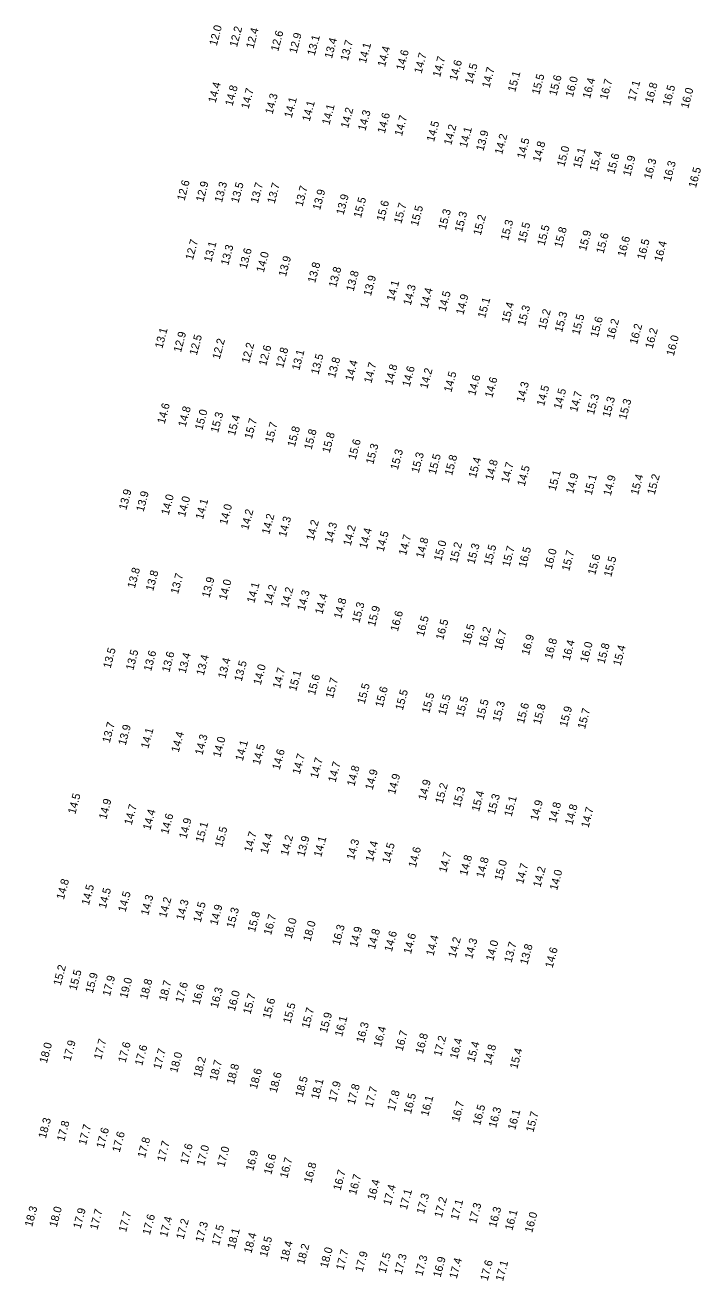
# Model space of a CAD drawing. Extents: x 1023796 to 1112670, y 656573 to 837340.
# Drawn here: x 1028488 to 1028910, y 771773 to 772558 of the extents above; entities that cross this region are included whole.
import ezdxf

# ---------------------------------------------------------------- set-up
doc = ezdxf.new("R2010")
doc.units = 0
doc.layers.add('V-TOPO-SOUN', color=7, linetype='Continuous')

msp = doc.modelspace()

# ---------------------------------------------------------------- texts
at = {"layer": 'V-TOPO-SOUN'}
for s, p in [('12.0 ', (1028607.58, 772544.64)), ('12.2 ', (1028620.24, 772543.88)), ('12.4 ', (1028630.55, 772542.95)), ('12.6 ', (1028646.01, 772541.22)), ('12.9 ', (1028657.47, 772539.85)), ('13.1 ', (1028668.82, 772538.5)), ('13.4 ', (1028679.61, 772536.69)), ('13.7 ', (1028689.55, 772535.25)), ('14.1 ', (1028700.86, 772533.68)), ('14.4 ', (1028712.82, 772531.47)), ('14.6 ', (1028724.45, 772529.26)), ('14.7 ', (1028735.65, 772527.32)), ('14.7 ', (1028747.26, 772525.08)), ('14.6 ', (1028757.74, 772522.86)), ('14.5 ', (1028767.5, 772520.74)), ('14.7 ', (1028778.13, 772518.34)), ('14.4 ', (1028606.85, 772509.01)), ('15.1 ', (1028794.26, 772515.86)), ('15.5 ', (1028809.28, 772514.14)), ('15.6 ', (1028820.06, 772513.47)), ('16.0 ', (1028830.28, 772512.59)), ('16.4 ', (1028841.03, 772511.68)), ('16.7 ', (1028851.77, 772510.95)), ('17.1 ', (1028869.19, 772510.07)), ('16.8 ', (1028880.04, 772508.77)), ('14.8 ', (1028617.45, 772507.06)), ('14.7 ', (1028627.45, 772505.21)), ('14.3 ', (1028642.47, 772501.9)), ('16.5 ', (1028891.1, 772507.23)), ('16.0 ', (1028902.46, 772505.48)), ('14.1 ', (1028654.43, 772499.65)), ('14.1 ', (1028665.67, 772497.39)), ('14.1 ', (1028678.04, 772495.25)), ('14.2 ', (1028689.76, 772493.16)), ('14.3 ', (1028700.56, 772491.55)), ('14.6 ', (1028712.68, 772489.89)), ('14.7 ', (1028723.43, 772488.26)), ('14.5 ', (1028743.49, 772484.71)), ('14.2 ', (1028754.23, 772482.59)), ('14.1 ', (1028763.96, 772481.03)), ('13.9 ', (1028774.4, 772478.91)), ('14.2 ', (1028786.07, 772476.73)), ('14.5 ', (1028800.01, 772474.12)), ('14.8 ', (1028809.86, 772472.05)), ('15.0 ', (1028825, 772469.12)), ('15.1 ', (1028835.05, 772468.08)), ('15.4 ', (1028845.4, 772466.13)), ('15.6 ', (1028856.26, 772464.5)), ('15.9 ', (1028866.26, 772463.18)), ('16.3 ', (1028879.33, 772461.29)), ('16.3 ', (1028891.49, 772459.81)), ('16.5 ', (1028907.29, 772455.88)), ('12.6 ', (1028587.39, 772447.81)), ('12.9 ', (1028599.19, 772447.07)), ('13.3 ', (1028610.83, 772446.74)), ('13.5 ', (1028621.15, 772446.45)), ('13.7 ', (1028633.3, 772446.27)), ('13.7 ', (1028643.8, 772446.05)), ('13.7 ', (1028661.21, 772444.24)), ('13.9 ', (1028672.22, 772442.03)), ('13.9 ', (1028686.9, 772439.01)), ('15.5 ', (1028697.81, 772437.12)), ('15.6 ', (1028712.11, 772435.05)), ('15.7 ', (1028723.02, 772433.52)), ('15.5 ', (1028733.42, 772431.94)), ('15.3 ', (1028750.81, 772429.72)), ('15.3 ', (1028760.99, 772428.2)), ('15.2 ', (1028772.68, 772426.19)), ('15.3 ', (1028789.76, 772423.01)), ('15.5 ', (1028800.45, 772421.38)), ('15.5 ', (1028812.6, 772419.77)), ('15.8 ', (1028823.33, 772418.52)), ('15.9 ', (1028838.58, 772416.43)), ('15.6 ', (1028849.5, 772414.79)), ('12.7 ', (1028592.64, 772410.75)), ('13.1 ', (1028604.17, 772409.48)), ('13.3 ', (1028614.76, 772407.42)), ('16.6 ', (1028862.9, 772412.75)), ('16.5 ', (1028875.09, 772411.05)), ('16.4 ', (1028885.85, 772409.73)), ('13.6 ', (1028626.25, 772405.28)), ('14.0 ', (1028636.98, 772403.02)), ('13.9 ', (1028650.83, 772400.39)), ('13.8 ', (1028669.12, 772396.5)), ('13.8 ', (1028682.24, 772393.62)), ('13.8 ', (1028693.16, 772391.21)), ('13.9 ', (1028703.99, 772388.28)), ('14.1 ', (1028718.49, 772385.13)), ('14.3 ', (1028728.9, 772382.5)), ('14.4 ', (1028739.47, 772380.49)), ('14.5 ', (1028750.69, 772378.51)), ('14.9 ', (1028761.83, 772376.56)), ('15.1 ', (1028775.43, 772374.49)), ('15.4 ', (1028790.32, 772371.5)), ('15.3 ', (1028800.39, 772369.6)), ('15.2 ', (1028813.23, 772367.24)), ('15.3 ', (1028823.59, 772365.61)), ('15.5 ', (1028834.31, 772364.02)), ('15.6 ', (1028845.87, 772362.45)), ('16.2 ', (1028855.96, 772361.14)), ('13.1 ', (1028573.55, 772355.51)), ('12.9 ', (1028585.21, 772353.09)), ('12.5 ', (1028595.11, 772351.24)), ('16.2 ', (1028870.45, 772358.07)), ('16.2 ', (1028880.17, 772355.39)), ('16.0 ', (1028893.42, 772350.83)), ('12.2 ', (1028609.44, 772348.76)), ('12.2 ', (1028627.78, 772346.22)), ('12.6 ', (1028638.48, 772344.65)), ('12.8 ', (1028649.1, 772343.27)), ('13.1 ', (1028659.19, 772341.87)), ('13.5 ', (1028671.15, 772339.23)), ('13.8 ', (1028681.58, 772337.12)), ('14.4 ', (1028692.56, 772335.25)), ('14.7 ', (1028704.27, 772333.84)), ('14.8 ', (1028717.37, 772332.7)), ('14.6 ', (1028728.24, 772331.59)), ('14.2 ', (1028739.28, 772330.32)), ('14.5 ', (1028754.3, 772328.21)), ('14.6 ', (1028769.25, 772326.07)), ('14.6 ', (1028779.92, 772324.72)), ('14.3 ', (1028799.62, 772321.82)), ('14.5 ', (1028812.31, 772319.52)), ('14.5 ', (1028822.91, 772317.58)), ('14.7 ', (1028832.97, 772315.83)), ('15.3 ', (1028843.49, 772314.11)), ('15.3 ', (1028853.44, 772312.5)), ('14.6 ', (1028575, 772308.41)), ('14.8 ', (1028588.08, 772306.46)), ('15.0 ', (1028598.55, 772304.51)), ('15.3 ', (1028863.63, 772311.1)), ('15.3 ', (1028608.41, 772302.85)), ('15.4 ', (1028618.93, 772300.99)), ('15.7 ', (1028629.52, 772298.94)), ('15.7 ', (1028642.41, 772296.55)), ('15.8 ', (1028656.41, 772293.98)), ('15.8 ', (1028666.83, 772292.24)), ('15.8 ', (1028678.16, 772290.22)), ('15.6 ', (1028694.43, 772285.96)), ('15.3 ', (1028705.48, 772283.14)), ('15.3 ', (1028720.83, 772279.65)), ('15.3 ', (1028733.91, 772277.73)), ('15.5 ', (1028744.54, 772276.73)), ('15.8 ', (1028754.77, 772276.13)), ('15.4 ', (1028769.72, 772274.59)), ('14.8 ', (1028780.18, 772273.14)), ('14.7 ', (1028790.07, 772271.5)), ('14.5 ', (1028800.17, 772269.42)), ('15.1 ', (1028819.52, 772266.56)), ('14.9 ', (1028830.53, 772264.68)), ('15.2 ', (1028881.46, 772264.1)), ('15.1 ', (1028842.07, 772263.9)), ('14.9 ', (1028853.98, 772263.44)), ('15.4 ', (1028871.12, 772263.99)), ('13.9 ', (1028551, 772254.63)), ('13.9 ', (1028561.82, 772253.46)), ('14.0 ', (1028577.5, 772251.45)), ('14.0 ', (1028587.74, 772250.25)), ('14.1 ', (1028598.95, 772248.66)), ('14.0 ', (1028613.93, 772245.34)), ('14.2 ', (1028627.23, 772242.14)), ('14.2 ', (1028640.38, 772239.32)), ('14.3 ', (1028650.86, 772237.62)), ('14.2 ', (1028668.21, 772235.48)), ('14.3 ', (1028679.68, 772233.91)), ('14.2 ', (1028691.34, 772232.19)), ('14.4 ', (1028701.35, 772230.4)), ('14.5 ', (1028711.91, 772228.5)), ('14.7 ', (1028725.97, 772226.22)), ('14.8 ', (1028736.79, 772224.44)), ('15.0 ', (1028747.99, 772222.67)), ('15.2 ', (1028757.8, 772221.53)), ('15.3 ', (1028768.75, 772220.77)), ('15.5 ', (1028779.22, 772220)), ('15.7 ', (1028790.71, 772219.11)), ('16.5 ', (1028800.96, 772218.59)), ('16.0 ', (1028817, 772217.5)), ('15.7 ', (1028828, 772216.43)), ('15.6 ', (1028844.27, 772214)), ('15.5 ', (1028854.29, 772212.76)), ('13.8 ', (1028556.34, 772205.65)), ('13.8 ', (1028567.82, 772203.95)), ('13.7 ', (1028583.38, 772202.05)), ('13.9 ', (1028602.93, 772199.77)), ('14.0 ', (1028613.58, 772198.31)), ('14.1 ', (1028631.07, 772196.46)), ('14.2 ', (1028641.83, 772194.92)), ('14.2 ', (1028652.25, 772193.43)), ('14.3 ', (1028662.5, 772191.58)), ('14.4 ', (1028673.67, 772189.36)), ('14.8 ', (1028685.45, 772186.67)), ('15.3 ', (1028696.77, 772184.05)), ('15.9 ', (1028706.54, 772181.76)), ('16.6 ', (1028720.84, 772178.67)), ('16.5 ', (1028737.01, 772175.49)), ('16.5 ', (1028749.21, 772173.38)), ('16.5 ', (1028765.83, 772170.35)), ('16.2 ', (1028775.9, 772168.67)), ('16.7 ', (1028785.76, 772166.85)), ('16.9 ', (1028802.86, 772163.85)), ('13.5 ', (1028541.14, 772155.56)), ('13.5 ', (1028555.34, 772154.38)), ('16.8 ', (1028817.23, 772161.51)), ('16.4 ', (1028828.29, 772160.45)), ('16.0 ', (1028839.46, 772159.3)), ('15.8 ', (1028850.09, 772158.46)), ('15.4 ', (1028860.1, 772157.21)), ('13.6 ', (1028566.52, 772153.81)), ('13.6 ', (1028577.9, 772153.18)), ('13.4 ', (1028588.09, 772152.46)), ('13.4 ', (1028599.44, 772151.16)), ('13.4 ', (1028612.99, 772149.27)), ('13.5 ', (1028623.17, 772147.5)), ('14.0 ', (1028635.09, 772145.25)), ('14.7 ', (1028647.19, 772143.04)), ('15.1 ', (1028657.24, 772141.37)), ('15.6 ', (1028669.03, 772138.89)), ('15.7 ', (1028680.25, 772136.8)), ('15.5 ', (1028700.08, 772133.34)), ('15.6 ', (1028711.35, 772131.28)), ('15.5 ', (1028723.94, 772129.42)), ('15.5 ', (1028740.47, 772127.5)), ('15.5 ', (1028750.72, 772126.38)), ('15.5 ', (1028761.73, 772125.17)), ('15.5 ', (1028774.46, 772123.4)), ('15.3 ', (1028784.65, 772122.19)), ('15.6 ', (1028799.73, 772121.08)), ('15.8 ', (1028810.04, 772120.55)), ('15.9 ', (1028826.62, 772119.01)), ('15.7 ', (1028837.93, 772117.75)), ('13.7 ', (1028540.63, 772109.06)), ('13.9 ', (1028550.62, 772107.52)), ('14.1 ', (1028564.74, 772105.49)), ('14.4 ', (1028583.79, 772103.13)), ('14.3 ', (1028598.62, 772101.44)), ('14.0 ', (1028609.8, 772100.01)), ('14.1 ', (1028623.86, 772097.76)), ('14.5 ', (1028634.52, 772095.33)), ('14.6 ', (1028646.91, 772092.2)), ('14.7 ', (1028659.51, 772089.34)), ('14.7 ', (1028670.68, 772086.87)), ('14.7 ', (1028681.86, 772084.38)), ('14.8 ', (1028693.65, 772081.95)), ('14.9 ', (1028705.05, 772079.63)), ('14.9 ', (1028719.09, 772076.82)), ('14.9 ', (1028738.24, 772073.19)), ('15.2 ', (1028748.85, 772071.06)), ('15.3 ', (1028759.8, 772068.7)), ('14.5 ', (1028519.15, 772064.55)), ('14.9 ', (1028538.48, 772061.21)), ('15.4 ', (1028771.62, 772066.16)), ('15.3 ', (1028781.47, 772064.24)), ('15.1 ', (1028791.98, 772062.95)), ('14.9 ', (1028808.33, 772060.41)), ('14.7 ', (1028554.36, 772057.74)), ('14.4 ', (1028566.04, 772054.6)), ('14.8 ', (1028819.71, 772059.11)), ('14.8 ', (1028830.03, 772057.81)), ('14.7 ', (1028840.1, 772055.95)), ('14.6 ', (1028577.18, 772051.97)), ('14.9 ', (1028588.62, 772049.17)), ('15.1 ', (1028598.96, 772046.76)), ('15.5 ', (1028610.99, 772043.78)), ('14.7 ', (1028629.31, 772040.69)), ('14.4 ', (1028639.4, 772039.64)), ('14.2 ', (1028652.12, 772038.55)), ('13.9 ', (1028662.36, 772037.97)), ('14.1 ', (1028672.9, 772037.7)), ('14.3 ', (1028693.46, 772035.96)), ('14.4 ', (1028705.29, 772034.79)), ('14.5 ', (1028715.7, 772033.72)), ('14.6 ', (1028732.09, 772031.11)), ('14.7 ', (1028751.13, 772027.97)), ('14.8 ', (1028764.11, 772026.07)), ('14.8 ', (1028774.45, 772024.71)), ('15.0 ', (1028785.89, 772022.98)), ('14.7 ', (1028799.22, 772020.86)), ('14.2 ', (1028810.06, 772018.82)), ('14.0 ', (1028820.47, 772016.89)), ('14.8 ', (1028511.94, 772011.11)), ('14.5 ', (1028527.62, 772007.62)), ('14.5 ', (1028538.22, 772005.5)), ('14.5 ', (1028550.53, 772003.35)), ('14.3 ', (1028564.7, 772001.21)), ('14.2 ', (1028575.96, 771999.76)), ('14.3 ', (1028586.79, 771998.22)), ('14.5 ', (1028597.48, 771996.77)), ('14.9 ', (1028607.92, 771995.09)), ('15.3 ', (1028618.25, 771993.27)), ('15.8 ', (1028631.49, 771990.8)), ('16.7 ', (1028641.56, 771988.96)), ('18.0 ', (1028654.35, 771986.68)), ('18.0 ', (1028666.21, 771984.91)), ('16.3 ', (1028684.41, 771982.53)), ('14.9 ', (1028695.29, 771981.31)), ('14.8 ', (1028706.47, 771979.96)), ('14.6 ', (1028717.07, 771978.55)), ('14.6 ', (1028729.04, 771977.14)), ('14.4 ', (1028743.12, 771975.94)), ('14.2 ', (1028757.02, 771974.78)), ('14.3 ', (1028767.33, 771974.03)), ('14.0 ', (1028780.53, 771972.8)), ('13.7 ', (1028791.92, 771971.72)), ('13.8 ', (1028801.9, 771970.45)), ('14.6 ', (1028817.61, 771968.37)), ('15.2 ', (1028510, 771957.38)), ('15.5 ', (1028519.81, 771954.34)), ('15.9 ', (1028530, 771952.5)), ('17.9 ', (1028540.78, 771950.74)), ('19.0 ', (1028551.5, 771949.41)), ('18.8 ', (1028564.06, 771948.64)), ('18.7 ', (1028576.03, 771947.64)), ('17.6 ', (1028586.33, 771946.61)), ('16.6 ', (1028596.78, 771945.34)), ('16.3 ', (1028608.19, 771943.36)), ('16.0 ', (1028618.86, 771941.36)), ('15.7 ', (1028628.67, 771939.46)), ('15.6 ', (1028640.92, 771936.66)), ('15.5 ', (1028653.66, 771933.68)), ('15.7 ', (1028665.26, 771930.63)), ('15.9 ', (1028676.46, 771927.72)), ('16.1 ', (1028686, 771925.44)), ('16.3 ', (1028699.47, 771921.59)), ('17.7 ', (1028535.32, 771911.13)), ('16.4 ', (1028710.33, 771918.98)), ('16.7 ', (1028723.81, 771916.43)), ('16.8 ', (1028736.46, 771914.67)), ('17.2 ', (1028747.91, 771913.13)), ('16.4 ', (1028757.98, 771911.54)), ('18.0 ', (1028501.29, 771908.87)), ('17.9 ', (1028516.12, 771910.27)), ('17.6 ', (1028550.5, 771909.24)), ('17.6 ', (1028560.95, 771907.36)), ('17.7 ', (1028572.54, 771905.09)), ('15.4 ', (1028768.68, 771909.51)), ('14.8 ', (1028779.1, 771907.65)), ('15.4 ', (1028795.51, 771905.33)), ('18.0 ', (1028582.83, 771902.89)), ('18.2 ', (1028597.63, 771899.96)), ('18.7 ', (1028607.63, 771897.9)), ('18.8 ', (1028618.35, 771895.56)), ('18.6 ', (1028632.64, 771892.67)), ('18.6 ', (1028645.01, 771890.36)), ('18.5 ', (1028661.33, 771887.76)), ('18.1 ', (1028671.16, 771886.27)), ('17.9 ', (1028682.02, 771884.72)), ('17.8 ', (1028693.8, 771882.99)), ('17.7 ', (1028704.91, 771881.25)), ('17.8 ', (1028718.81, 771879.09)), ('16.5 ', (1028729.04, 771877.16)), ('16.1 ', (1028739.81, 771875.73)), ('16.7 ', (1028759.11, 771872.22)), ('16.5 ', (1028772.32, 771870.05)), ('16.3 ', (1028782.3, 771868.53)), ('16.1 ', (1028794.21, 771867.08)), ('15.7 ', (1028805.6, 771865.75)), ('18.3 ', (1028500.66, 771861.82)), ('17.8 ', (1028512.21, 771859.99)), ('17.7 ', (1028525.79, 771857.7)), ('17.6 ', (1028536.93, 771855.67)), ('17.6 ', (1028546.85, 771853.2)), ('17.8 ', (1028562.71, 771849.69)), ('17.7 ', (1028574.91, 771847.36)), ('17.6 ', (1028589.33, 771845.72)), ('17.0 ', (1028599.65, 771844.76)), ('17.0 ', (1028612.3, 771843.94)), ('16.9 ', (1028630.36, 771841.56)), ('16.6 ', (1028641.67, 771839.22)), ('16.7 ', (1028651.69, 771836.98)), ('16.8 ', (1028666.71, 771833.94)), ('16.7 ', (1028685.01, 771829.31)), ('16.7 ', (1028694.71, 771826.58)), ('16.4 ', (1028706.4, 771823.27)), ('17.4 ', (1028716.37, 771820.1)), ('17.1 ', (1028726.47, 771817.27)), ('17.3 ', (1028737.21, 771814.6)), ('17.2 ', (1028748.33, 771812.36)), ('17.1 ', (1028758.46, 771810.87)), ('18.3 ', (1028492.11, 771806.61)), ('18.0 ', (1028507.48, 771806.37)), ('17.9 ', (1028522.42, 771805.43)), ('17.7 ', (1028532.91, 771804.75)), ('17.7 ', (1028550.87, 771803.32)), ('17.6 ', (1028565.76, 771801.55)), ('17.3 ', (1028769.83, 771808.71)), ('16.3 ', (1028782.29, 771806.22)), ('16.1 ', (1028792.47, 771804.37)), ('16.0 ', (1028804.86, 771802.93)), ('17.4 ', (1028576.51, 771800.17)), ('17.2 ', (1028586.85, 771798.79)), ('17.3 ', (1028598.88, 771796.93)), ('17.5 ', (1028609.03, 771794.95)), ('18.1 ', (1028618.76, 771792.84)), ('18.4 ', (1028629.22, 771790.03)), ('18.5 ', (1028639, 771787.7)), ('18.4 ', (1028651.91, 771784.88)), ('18.2 ', (1028662.24, 771783.1)), ('18.0 ', (1028676.84, 771780.92)), ('17.7 ', (1028686.8, 771779.54)), ('17.9 ', (1028698.77, 771778.41)), ('17.5 ', (1028713.22, 771777.57)), ('17.3 ', (1028723.23, 771776.8)), ('17.3 ', (1028736.19, 771775.99)), ('16.9 ', (1028747.54, 771775.03)), ('17.4 ', (1028757.68, 771774.23)), ('17.6 ', (1028777.03, 771772.9)), ('17.1 ', (1028786.61, 771772.7))]:
    msp.add_text(s, height=5, rotation=75, dxfattribs=at).set_placement(p)

doc.saveas('drawing.dxf')
